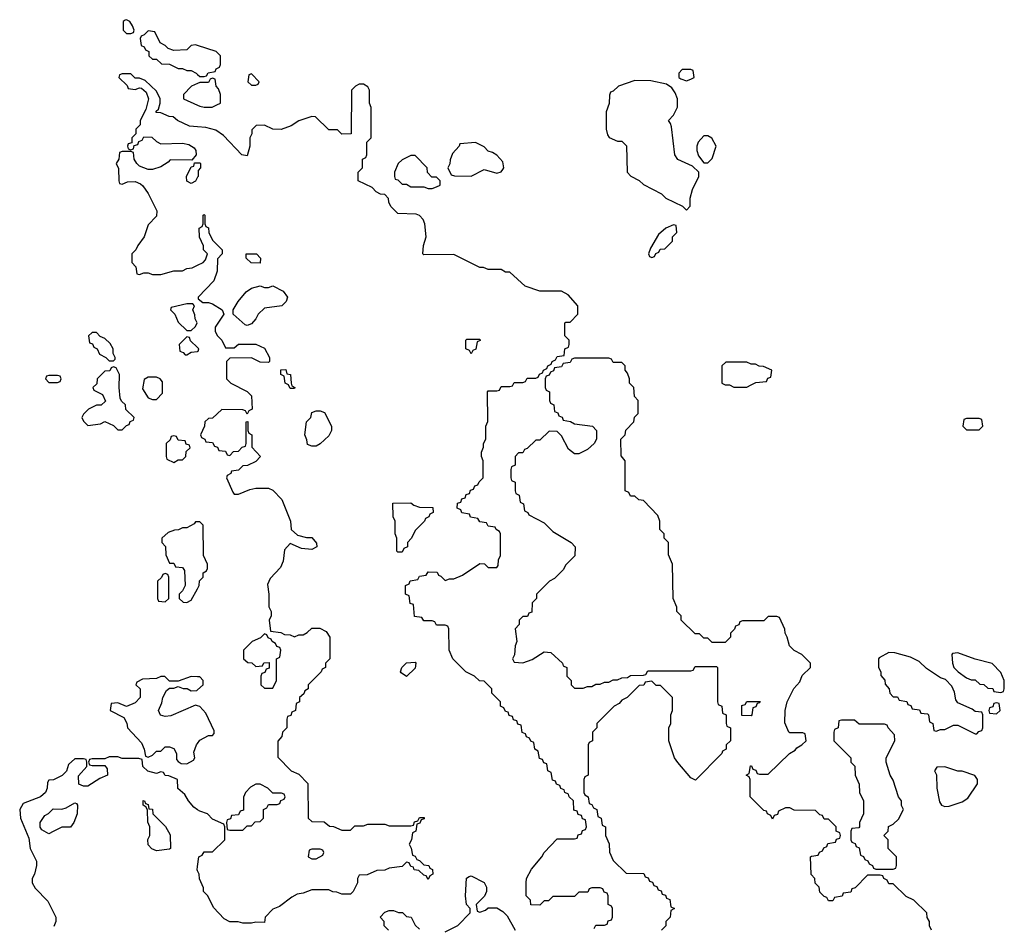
# Model space of a CAD drawing. Header units: inches. Extents: x 2701323 to 2964515, y 494916 to 722124.
# Tile 605 of 656: x 2839174 to 2843746, y 703988 to 708198. Entities that reach past the tile are written whole.
import ezdxf

# ---------------------------------------------------------------- set-up
doc = ezdxf.new("R2010")
doc.units = ezdxf.units.IN
doc.header["$MEASUREMENT"] = 0
doc.layers.add('C8730', color=7, linetype='Continuous')
doc.layers.add('C8740', color=7, linetype='Continuous')

msp = doc.modelspace()

# ---------------------------------------------------------------- linework, layer by layer
at = {"layer": 'C8730', "color": 2, "elevation": 2}
for points in [[(2839670, 708198), (2839663.6, 708196.4), (2839654, 708190), (2839654, 708150), (2839670, 708134), (2839690, 708134), (2839702, 708138), (2839706, 708150), (2839698, 708170), (2839686, 708190)], [(2839978, 706878), (2839950, 706878), (2839878, 706862), (2839874, 706850), (2839894, 706830), (2839910, 706794), (2839950, 706754), (2839970, 706754), (2839990, 706774), (2839998, 706790), (2839988.4, 706808.4), (2839987.3, 706827.3), (2839978, 706850), (2839986, 706870)], [(2839530, 706746), (2839510, 706746), (2839494, 706730), (2839498, 706698), (2839512.7, 706692.7), (2839518, 706678), (2839534, 706670), (2839544.7, 706644.7), (2839574, 706630), (2839590, 706614), (2839610, 706614), (2839618, 706622), (2839618, 706630), (2839608, 706648), (2839608, 706670), (2839593.6, 706693.6), (2839570, 706718), (2839547.3, 706727.3)], [(2839610, 706586), (2839598, 706582), (2839592.7, 706567.3), (2839570, 706566), (2839550, 706546), (2839534, 706530), (2839532.7, 706507.3), (2839514, 706490), (2839518, 706478), (2839558, 706458), (2839572.7, 706427.3), (2839551.6, 706408.4), (2839530, 706408), (2839494, 706390), (2839470, 706366), (2839462, 706350), (2839470, 706334), (2839490, 706314), (2839550, 706322), (2839570, 706332), (2839610, 706314), (2839630, 706294), (2839650, 706294), (2839670, 706314), (2839682, 706318), (2839687.3, 706332.7), (2839702, 706338), (2839706, 706350), (2839667.3, 706387.3), (2839666, 706410), (2839647.3, 706427.3), (2839640.4, 706440.4), (2839635.3, 706490), (2839638, 706550), (2839622, 706582)], [(2839350, 706546), (2839310, 706546), (2839298, 706542), (2839294, 706530), (2839310, 706514), (2839350, 706514), (2839362, 706518), (2839366, 706530), (2839362, 706542)], [(2839810, 706538), (2839770, 706538), (2839752.7, 706527.3), (2839743.6, 706483.6), (2839770, 706442), (2839790, 706434), (2839810, 706434), (2839836.4, 706463.6), (2839836.4, 706516.4), (2839826, 706530)], [(2839890, 706266), (2839878, 706262), (2839872.7, 706247.3), (2839854, 706230), (2839854, 706170), (2839858, 706158), (2839890, 706142), (2839910, 706154), (2839930, 706154), (2839946, 706170), (2839947.3, 706192.7), (2839966, 706210), (2839962, 706222), (2839947.3, 706227.3), (2839942, 706242), (2839910, 706246), (2839902, 706262)], [(2839850, 705626), (2839838, 705622), (2839832.7, 705607.3), (2839814, 705590), (2839814, 705510), (2839818, 705498), (2839850, 705494), (2839866, 705510), (2839866, 705610), (2839862, 705622)], [(2839310, 704418), (2839276.4, 704436.4), (2839268.4, 704448.4), (2839268.7, 704470), (2839290, 704502), (2839308.4, 704511.6), (2839330, 704534), (2839370, 704532), (2839390, 704538), (2839430, 704562), (2839438, 704558), (2839442, 704550), (2839441, 704510), (2839424.7, 704470), (2839410, 704448), (2839370, 704448), (2839330, 704428)], [(2839810, 704338), (2839787.3, 704347.3), (2839770, 704366), (2839768.9, 704391.1), (2839778, 704410), (2839778, 704450), (2839768.4, 704471.6), (2839767.3, 704527.3), (2839762, 704542), (2839748, 704550), (2839747.3, 704572.7), (2839754, 704570), (2839758, 704558), (2839770, 704554), (2839774, 704534), (2839790, 704532), (2839792, 704510), (2839851.1, 704451.1), (2839872.7, 704412.7), (2839874, 704350), (2839870, 704346)]]:
    msp.add_lwpolyline(points, close=True, dxfattribs=at)
for points in [[(2840000, 708078.7), (2839990, 708082), (2839970, 708078), (2839950, 708058), (2839890, 708055.3), (2839864, 708064), (2839850, 708078), (2839826, 708090), (2839802, 708142), (2839770, 708146), (2839752.7, 708127.3), (2839738, 708122), (2839734, 708110), (2839738, 708078), (2839752.7, 708072.7), (2839758, 708058), (2839774, 708050), (2839774, 708030), (2839790, 708014), (2839810, 708014), (2839832.7, 707992.7), (2839870, 707992), (2839910, 707972), (2839930, 707972), (2839950, 707962), (2839970, 707962), (2839994, 707950), (2840000, 707944)], [(2840000, 707700.6), (2839963.1, 707703.1), (2839906, 707730), (2839887.3, 707747.3), (2839868.4, 707748.4), (2839830, 707766), (2839807.3, 707767.3), (2839807.3, 707772.7), (2839818, 707782), (2839826, 707810), (2839826, 707830), (2839810, 707866), (2839756.4, 707916.4), (2839730, 707926), (2839710, 707926), (2839690, 707946), (2839650, 707946), (2839638, 707942), (2839634, 707930), (2839672.7, 707892.7), (2839678, 707878), (2839710, 707874), (2839730, 707882), (2839739.6, 707879.6), (2839762, 707862), (2839772, 707830), (2839759.6, 707780.4), (2839734, 707730), (2839734, 707710), (2839714, 707690), (2839712.7, 707667.3), (2839694, 707650), (2839694, 707626), (2839678, 707622), (2839674, 707610), (2839678, 707598), (2839690, 707594), (2839702, 707598), (2839706, 707614), (2839722, 707618), (2839727.3, 707632.7), (2839742, 707638), (2839750, 707654), (2839787.3, 707652.7), (2839810, 707632), (2839830, 707622), (2839930, 707624.7), (2839958.8, 707618.8), (2839983.6, 707603.6), (2839992, 707590), (2839994, 707570), (2839974, 707546), (2839872.7, 707547.3), (2839863.6, 707536.4), (2839830, 707515.3), (2839790, 707502), (2839770, 707502), (2839730, 707518), (2839718, 707530), (2839706, 707550), (2839702, 707582), (2839690, 707586), (2839650, 707586), (2839638, 707582), (2839634, 707550), (2839622, 707530), (2839632.7, 707507.3), (2839634, 707450), (2839638, 707438), (2839650, 707434), (2839675.3, 707444.7), (2839710, 707446), (2839735.3, 707435.3), (2839746.4, 707426.4), (2839770.9, 707390.9), (2839811.1, 707311.1), (2839810, 707286), (2839770, 707246), (2839752, 707190), (2839722, 707150), (2839714, 707130), (2839694, 707110), (2839694, 707070), (2839714, 707050), (2839718, 707018), (2839730, 707014), (2839750, 707022), (2839770, 707022), (2839790, 707014), (2839830, 707014), (2839890, 707032), (2839930, 707032), (2839950, 707042), (2839974.6, 707045.4), (2840000, 707057.6)], [(2840000, 707901.6), (2839971.1, 707888.9), (2839934, 707850), (2839934, 707830), (2840000, 707800.5)], [(2840000, 707466.3), (2839990, 707448), (2839970, 707438), (2839950, 707448), (2839948, 707470), (2839970, 707514), (2839982, 707518), (2839986, 707534), (2840000, 707534)], [(2840000, 706675.8), (2839967.3, 706707.3), (2839962, 706722), (2839950, 706726), (2839914, 706690), (2839918, 706658), (2839932.7, 706652.7), (2839942, 706642), (2839950, 706642), (2839970, 706654), (2840000, 706657.8)], [(2840000, 705866), (2839990, 705866), (2839983.6, 705856.4), (2839950, 705838), (2839930, 705838), (2839911.6, 705828.4), (2839892.7, 705827.3), (2839863.6, 705816.4), (2839834, 705790), (2839834, 705770), (2839851.6, 705751.6), (2839852.7, 705712.7), (2839870, 705674), (2839890, 705674), (2839898, 705658), (2839930, 705654), (2839939.6, 705639.6), (2839942, 705570), (2839930, 705546), (2839914, 705530), (2839914, 705510), (2839932.7, 705492.7), (2839950, 705492), (2839970, 705502), (2840000, 705555.7)], [(2840000, 705146.5), (2839970, 705148), (2839910, 705126), (2839870, 705126), (2839847.3, 705147.3), (2839830, 705148), (2839810, 705138), (2839743.6, 705136.4), (2839718, 705122), (2839714, 705110), (2839734, 705090), (2839734, 705050), (2839710, 705026), (2839670, 705008), (2839630, 705026), (2839598, 705022), (2839594, 704990), (2839656.9, 704956.9), (2839671.6, 704931.6), (2839674, 704910), (2839739.8, 704839.8), (2839752, 704810), (2839758, 704778), (2839770, 704774), (2839790, 704782), (2839810, 704802), (2839830, 704802), (2839850, 704822), (2839870, 704822), (2839890, 704814), (2839902, 704790), (2839902, 704762), (2839910, 704754), (2839923.6, 704743.6), (2839950, 704742), (2839980.4, 704759.6), (2839988, 704770), (2839983.1, 704796.9), (2839995.3, 704830), (2840000, 704837)], [(2840000, 705011.7), (2839990, 705015.3), (2839875.3, 704964.7), (2839850, 704962), (2839828.4, 704968.4), (2839818, 704990), (2839834, 705026), (2839838, 705050), (2839856.4, 705083.6), (2839870, 705094), (2839890, 705094), (2839910, 705102), (2839932.7, 705092.7), (2839951.6, 705091.6), (2839970, 705082), (2839996.4, 705083.6), (2840000, 705086.8)], [(2840000, 704529.1), (2839982, 704542), (2839958, 704570), (2839940.4, 704600.4), (2839908.4, 704628.4), (2839906, 704670), (2839867.3, 704687.3), (2839850, 704688), (2839842, 704702), (2839830, 704706), (2839810, 704698), (2839768.4, 704708.4), (2839746, 704730), (2839742, 704762), (2839727.3, 704767.3), (2839650, 704768), (2839630, 704775.3), (2839590, 704775.3), (2839570, 704766), (2839510, 704766), (2839498, 704762), (2839494, 704750), (2839498, 704738), (2839510, 704734), (2839570, 704734), (2839579.6, 704719.6), (2839582, 704690), (2839546, 704674), (2839490, 704638), (2839470, 704638), (2839448.4, 704648.4), (2839447.3, 704687.3), (2839486, 704730), (2839486, 704750), (2839482, 704762), (2839470, 704766), (2839430, 704766), (2839401, 704739), (2839391.3, 704708.7), (2839371.1, 704688.9), (2839331.6, 704668.4), (2839310, 704666), (2839303.6, 704656.4), (2839302, 704630), (2839294, 704610), (2839271, 704589), (2839190, 704558), (2839174, 704530), (2839178, 704490), (2839216.9, 704396.9), (2839222, 704350), (2839251.3, 704290), (2839251.3, 704270), (2839242, 704230), (2839232, 704210), (2839232, 704190), (2839245.4, 704165.4), (2839305.4, 704105.4), (2839342, 704030), (2839342, 704010), (2839332.7, 703987.3)], [(2840000, 704246), (2839998, 704250), (2840000, 704265)]]:
    msp.add_lwpolyline(points, dxfattribs=at)
at = {"layer": 'C8740', "color": 2, "elevation": 2}
for points in [[(2840000, 707944), (2840010, 707934), (2840030, 707934), (2840042, 707938), (2840048.4, 707951.6), (2840082, 707958), (2840086, 707970), (2840102, 707978), (2840106, 707990), (2840106, 708030), (2840086, 708050), (2840000, 708078.7)], [(2840000, 707800.5), (2840010, 707796), (2840030, 707791.3), (2840068.4, 707791.6), (2840090, 707802), (2840106, 707810), (2840106, 707850), (2840096.4, 707876.4), (2840086, 707890), (2840082, 707922), (2840070, 707926), (2840058, 707922), (2840050, 707906), (2840010, 707906), (2840000, 707901.6)], [(2841842, 703978), (2841850, 703994), (2841890, 703994), (2841902, 703998), (2841907.3, 704012.7), (2841922, 704018), (2841926, 704030), (2841926, 704070), (2841922, 704082), (2841906, 704090), (2841906, 704130), (2841902, 704142), (2841887.3, 704147.3), (2841882, 704162), (2841870, 704166), (2841830, 704166), (2841818, 704162), (2841812.7, 704147.3), (2841770, 704146), (2841750, 704126), (2841650, 704126), (2841630, 704106), (2841610, 704106), (2841590, 704086), (2841547.3, 704087.3), (2841546, 704110), (2841526, 704130), (2841526, 704190), (2841528, 704210), (2841550, 704254), (2841598, 704310), (2841608.9, 704331.1), (2841670, 704394), (2841750, 704394), (2841762, 704398), (2841767.3, 704412.7), (2841782, 704418), (2841787.3, 704432.7), (2841802, 704438), (2841806, 704450), (2841802, 704482), (2841787.3, 704487.3), (2841782, 704502), (2841767.3, 704507.3), (2841762, 704522), (2841747.3, 704527.3), (2841746, 704570), (2841726, 704590), (2841722, 704602), (2841706, 704610), (2841702, 704622), (2841687.3, 704627.3), (2841682, 704642), (2841667.3, 704647.3), (2841662, 704662), (2841647.3, 704667.3), (2841642, 704702), (2841626, 704710), (2841622, 704742), (2841607.3, 704747.3), (2841602, 704762), (2841587.3, 704767.3), (2841582, 704802), (2841566, 704810), (2841562, 704842), (2841547.3, 704847.3), (2841542, 704862), (2841527.3, 704867.3), (2841522, 704882), (2841507.3, 704887.3), (2841502, 704922), (2841487.3, 704927.3), (2841482, 704942), (2841467.3, 704947.3), (2841462, 704962), (2841447.3, 704967.3), (2841442, 704982), (2841430, 704986), (2841422, 705002), (2841406, 705010), (2841406, 705030), (2841366, 705070), (2841366, 705090), (2841330, 705126), (2841308.4, 705128.4), (2841286, 705150), (2841246, 705170), (2841186, 705230), (2841168, 705270), (2841166, 705370), (2841162, 705382), (2841150, 705386), (2841110, 705386), (2841102, 705402), (2841090, 705406), (2841050, 705406), (2841042, 705422), (2841007.3, 705427.3), (2841002, 705482), (2840987.3, 705487.3), (2840982, 705522), (2840966, 705530), (2840966, 705570), (2840982, 705578), (2840987.3, 705592.7), (2841022, 705598), (2841030, 705614), (2841062, 705618), (2841070, 705634), (2841112.7, 705632.7), (2841118, 705618), (2841130, 705614), (2841150, 705594), (2841170, 705602), (2841190, 705602), (2841230, 705618), (2841310, 705672), (2841331.6, 705671.6), (2841350, 705654), (2841390, 705654), (2841396.4, 705663.6), (2841398, 705690), (2841406, 705710), (2841406, 705810), (2841402, 705822), (2841386, 705830), (2841382, 705842), (2841350, 705846), (2841342, 705862), (2841310, 705866), (2841302, 705882), (2841267.3, 705887.3), (2841262, 705902), (2841227.3, 705907.3), (2841222, 705922), (2841206, 705930), (2841207.3, 705952.7), (2841222, 705958), (2841227.3, 705972.7), (2841242, 705978), (2841247.3, 705992.7), (2841262, 705998), (2841267.3, 706012.7), (2841282, 706018), (2841287.3, 706032.7), (2841302, 706038), (2841307.3, 706052.7), (2841326, 706070), (2841326, 706150), (2841318, 706170), (2841318, 706190), (2841327.3, 706212.7), (2841328, 706230), (2841338, 706250), (2841338, 706310), (2841347.3, 706332.7), (2841346, 706470), (2841350, 706474), (2841390, 706474), (2841402, 706478), (2841410, 706494), (2841450, 706494), (2841462, 706498), (2841470, 706514), (2841510, 706514), (2841522, 706518), (2841530, 706534), (2841570, 706534), (2841582, 706538), (2841587.3, 706552.7), (2841602, 706558), (2841606, 706570), (2841622, 706578), (2841626, 706590), (2841642, 706598), (2841646, 706610), (2841662, 706618), (2841670, 706634), (2841702, 706638), (2841706, 706670), (2841722, 706678), (2841726, 706690), (2841726, 706710), (2841706, 706730), (2841706, 706790), (2841710, 706794), (2841730, 706794), (2841766, 706830), (2841766, 706870), (2841720.4, 706920.4), (2841690, 706938), (2841590, 706938), (2841520.4, 706960.4), (2841450, 707026), (2841430, 707026), (2841410, 707038), (2841350, 707038), (2841327.3, 707047.3), (2841310, 707048), (2841190, 707108), (2841050, 707106), (2841046, 707110), (2841048.7, 707150), (2841062, 707190), (2841055.3, 707250), (2841048, 707270), (2841030, 707288), (2841014.6, 707294.6), (2840930, 707298), (2840898, 707330), (2840888, 707350), (2840887.3, 707367.3), (2840870, 707386), (2840850, 707388), (2840830, 707398), (2840810, 707418), (2840746, 707450), (2840746, 707490), (2840766, 707510), (2840766, 707550), (2840782, 707558), (2840786, 707570), (2840786, 707630), (2840806, 707650), (2840806, 707790), (2840798, 707810), (2840798, 707870), (2840790, 707886), (2840770, 707898), (2840750, 707898), (2840734, 707890), (2840714, 707870), (2840712.7, 707667.3), (2840670, 707666), (2840650, 707686), (2840610, 707686), (2840547.3, 707747.3), (2840530, 707748), (2840470, 707728.7), (2840434.4, 707705.6), (2840388.4, 707688.4), (2840348.9, 707688.9), (2840310, 707708), (2840272.7, 707707.3), (2840252.7, 707687.3), (2840251.6, 707668.4), (2840242, 707650), (2840242, 707610), (2840230, 707566), (2840206, 707570), (2840120.2, 707660.2), (2840084.7, 707684.7), (2840038, 707698), (2840000, 707700.6)], [(2840000, 707534), (2840010, 707534), (2840014, 707530), (2840014, 707510), (2840002, 707498), (2840002, 707470), (2840000, 707466.3)], [(2840000, 707057.6), (2840026, 707070), (2840036.4, 707083.6), (2840046, 707110), (2840028, 707130), (2840027.3, 707147.3), (2840008.4, 707188.4), (2840008, 707230), (2840022, 707238), (2840026, 707250), (2840026, 707290), (2840030, 707294), (2840034, 707290), (2840034, 707250), (2840038, 707238), (2840051.3, 707231.3), (2840052, 707210), (2840070, 707174), (2840114, 707130), (2840114, 707110), (2840092.7, 707087.3), (2840091.3, 707030), (2840075.3, 706984.7), (2840002, 706910), (2840002, 706902), (2840024.7, 706884.7), (2840050, 706884.7), (2840070, 706878), (2840114, 706850), (2840122, 706830), (2840082, 706770), (2840082, 706750), (2840092, 706730), (2840112, 706710), (2840130, 706674), (2840170, 706674), (2840190, 706692), (2840270, 706692), (2840310, 706672), (2840334, 706630), (2840334, 706610), (2840330, 706606), (2840290, 706608), (2840250, 706628), (2840150, 706626), (2840134, 706610), (2840134, 706530), (2840154, 706510), (2840230, 706472), (2840251.1, 706451.1), (2840254, 706390), (2840238, 706382), (2840230, 706366), (2840222, 706382), (2840210, 706386), (2840112.7, 706387.3), (2840070, 706348), (2840050, 706346), (2840034, 706330), (2840032, 706310), (2840014, 706270), (2840018, 706258), (2840034, 706250), (2840038, 706238), (2840070, 706234), (2840078, 706218), (2840092.7, 706212.7), (2840098, 706198), (2840130, 706194), (2840138, 706178), (2840150, 706174), (2840167.3, 706192.7), (2840190, 706194), (2840207.3, 706212.7), (2840222, 706218), (2840226, 706230), (2840226, 706330), (2840232.7, 706332.7), (2840234, 706290), (2840238, 706278), (2840252, 706270), (2840252.7, 706212.7), (2840292, 706170), (2840270, 706146), (2840231.6, 706128.4), (2840210, 706126), (2840190, 706106), (2840158, 706102), (2840154, 706090), (2840138, 706082), (2840134, 706070), (2840163.6, 706003.6), (2840170, 705994), (2840190, 705994), (2840243.1, 706016.9), (2840270, 706022), (2840330, 706022), (2840350, 706014), (2840390.7, 705970.7), (2840431.3, 705870), (2840434, 705830), (2840463.6, 705803.6), (2840506, 705794), (2840530, 705794), (2840552.7, 705767.3), (2840554, 705750), (2840530, 705738), (2840483.1, 705743.1), (2840430, 705766), (2840403.6, 705736.4), (2840396.9, 705683.1), (2840385.4, 705654.6), (2840336.9, 705603.1), (2840325.4, 705574.6), (2840331.3, 705530), (2840331.6, 705471.6), (2840342, 705450), (2840342, 705430), (2840332, 705410), (2840338, 705358), (2840387.3, 705352.7), (2840403.6, 705343.6), (2840430, 705342), (2840450, 705332), (2840470, 705342), (2840490, 705342), (2840508.4, 705351.6), (2840530, 705372), (2840567.3, 705372.7), (2840596.9, 705356.9), (2840614, 705330), (2840614, 705230), (2840594, 705210), (2840594, 705190), (2840578, 705182), (2840574, 705170), (2840514, 705110), (2840514, 705090), (2840498, 705082), (2840492.7, 705067.3), (2840474, 705050), (2840474, 705030), (2840458, 705022), (2840454, 704990), (2840438, 704982), (2840432.7, 704967.3), (2840418, 704962), (2840414, 704950), (2840414, 704910), (2840394, 704890), (2840391.3, 704868.7), (2840372.7, 704847.3), (2840372.7, 704772.7), (2840434, 704710), (2840470, 704694), (2840511.6, 704651.6), (2840514, 704490), (2840530, 704474), (2840587.3, 704472.7), (2840612.7, 704452.7), (2840631.6, 704451.6), (2840670, 704434), (2840710, 704434), (2840730, 704454), (2840770, 704454), (2840790, 704462), (2840870, 704462), (2840890, 704454), (2840990, 704454), (2841002, 704458), (2841007.3, 704472.7), (2841022, 704478), (2841030, 704494), (2841052.7, 704492.7), (2841052.7, 704487.3), (2841038, 704482), (2841032.7, 704467.3), (2841018, 704462), (2841014, 704430), (2840998, 704422), (2840994, 704390), (2840982, 704370), (2840991.6, 704351.6), (2840998, 704318), (2841010, 704314), (2841018, 704298), (2841030, 704294), (2841050, 704274), (2841074, 704270), (2841078, 704258), (2841091.6, 704251.6), (2841092, 704230), (2841078, 704222), (2841070, 704206), (2841062, 704222), (2841050, 704226), (2841027.3, 704247.3), (2841006, 704250), (2841002, 704262), (2840990, 704266), (2840982, 704282), (2840970, 704286), (2840950, 704266), (2840890, 704258), (2840870, 704248), (2840832.7, 704247.3), (2840787.3, 704227.3), (2840750, 704226), (2840742, 704210), (2840742, 704190), (2840722, 704150), (2840710, 704138), (2840670, 704138), (2840647.3, 704147.3), (2840628.4, 704148.4), (2840610, 704158), (2840530, 704158), (2840490, 704142), (2840462.8, 704137.2), (2840436.9, 704123.1), (2840379.8, 704080.2), (2840350, 704068), (2840314, 704030), (2840310, 704006), (2840270, 704008), (2840250, 704002), (2840210, 704002), (2840188.4, 704008.4), (2840150, 704008.7), (2840122.7, 704022.7), (2840074.6, 704074.6), (2840048, 704130), (2840028, 704150), (2840027.3, 704167.3), (2840008.9, 704208.9), (2840008, 704230), (2840000, 704246)], [(2840000, 706657.8), (2840002, 706658), (2840006, 706670), (2840000, 706675.8)], [(2843408, 703970), (2843398, 703990), (2843398, 704010), (2843388.4, 704028.4), (2843386, 704050), (2843326, 704110), (2843290, 704126), (2843230, 704186), (2843210, 704186), (2843202, 704202), (2843186, 704210), (2843182, 704222), (2843170, 704226), (2843110, 704226), (2843052.7, 704167.3), (2843038, 704162), (2843032.7, 704147.3), (2842998, 704142), (2842992.7, 704127.3), (2842958, 704122), (2842950, 704106), (2842930, 704106), (2842922, 704122), (2842910, 704126), (2842890, 704146), (2842886, 704170), (2842868.4, 704188.4), (2842866, 704210), (2842848.4, 704228.4), (2842846, 704310), (2842850, 704314), (2842882, 704318), (2842887.3, 704332.7), (2842902, 704338), (2842907.3, 704352.7), (2842922, 704358), (2842927.3, 704372.7), (2842962, 704378), (2842967.3, 704392.7), (2842982, 704398), (2842986, 704410), (2842982, 704422), (2842966, 704430), (2842966, 704450), (2842930, 704486), (2842910, 704486), (2842902, 704502), (2842890, 704506), (2842870, 704526), (2842770, 704528), (2842750, 704538), (2842730, 704538), (2842698, 704522), (2842692.7, 704507.3), (2842678, 704502), (2842670, 704486), (2842662, 704502), (2842646, 704510), (2842642, 704522), (2842630, 704526), (2842566, 704590), (2842566, 704670), (2842562, 704682), (2842548, 704690), (2842562, 704698), (2842567.3, 704732.7), (2842572.7, 704732.7), (2842578, 704718), (2842592.7, 704712.7), (2842598, 704698), (2842610, 704694), (2842650, 704694), (2842748.9, 704791.1), (2842774.6, 704805.4), (2842783.1, 704816.9), (2842806, 704830), (2842826, 704850), (2842822, 704882), (2842810, 704886), (2842750, 704886), (2842746, 704890), (2842727.3, 704932.7), (2842728, 704990), (2842738, 705030), (2842768.4, 705091.6), (2842796.4, 705123.6), (2842807.3, 705152.7), (2842846, 705190), (2842846, 705210), (2842806, 705250), (2842770, 705268), (2842748, 705290), (2842738, 705330), (2842728, 705350), (2842727.3, 705367.3), (2842702, 705422), (2842690, 705426), (2842650, 705426), (2842630, 705406), (2842530, 705406), (2842518, 705402), (2842512.7, 705387.3), (2842498, 705382), (2842492.7, 705367.3), (2842474, 705350), (2842474, 705330), (2842450, 705306), (2842390, 705306), (2842370, 705326), (2842350, 705326), (2842330, 705346), (2842310, 705346), (2842246, 705410), (2842246, 705430), (2842226, 705450), (2842226, 705470), (2842208, 705510), (2842206, 705670), (2842187.3, 705712.7), (2842186, 705770), (2842166, 705790), (2842166, 705810), (2842146, 705830), (2842146, 705870), (2842136.4, 705896.4), (2842070, 705966), (2842048.4, 705968.4), (2842030, 705986), (2842010, 705986), (2842002, 706002), (2841986, 706010), (2841986, 706150), (2841967.3, 706172.7), (2841966, 706250), (2841986, 706270), (2841988.4, 706291.6), (2842026, 706330), (2842028.4, 706351.6), (2842046, 706370), (2842046, 706430), (2842028.4, 706448.4), (2842026, 706490), (2842006, 706510), (2842006, 706530), (2841996.4, 706556.4), (2841986, 706570), (2841986, 706590), (2841970, 706606), (2841930, 706606), (2841922, 706622), (2841910, 706626), (2841750, 706626), (2841738, 706622), (2841730, 706606), (2841698, 706602), (2841690, 706586), (2841658, 706582), (2841652.7, 706567.3), (2841638, 706562), (2841632.7, 706547.3), (2841618, 706542), (2841614, 706530), (2841614, 706490), (2841618, 706478), (2841634, 706470), (2841634, 706430), (2841638, 706418), (2841654, 706410), (2841658, 706378), (2841672.7, 706372.7), (2841678, 706358), (2841692.7, 706352.7), (2841698, 706338), (2841731.6, 706331.6), (2841750, 706322), (2841834, 706310), (2841852, 706290), (2841852, 706250), (2841842, 706230), (2841810, 706202), (2841770, 706182), (2841750, 706182), (2841723.1, 706203.1), (2841690, 706266), (2841670, 706286), (2841632.7, 706287.3), (2841590, 706246), (2841570, 706246), (2841530, 706206), (2841518, 706202), (2841510, 706186), (2841490, 706186), (2841474, 706170), (2841474, 706130), (2841458, 706122), (2841454, 706110), (2841454, 706070), (2841458, 706058), (2841474, 706050), (2841474, 706010), (2841478, 705998), (2841494, 705990), (2841498, 705958), (2841514, 705950), (2841518, 705918), (2841534, 705910), (2841538, 705898), (2841610, 705862), (2841650, 705822), (2841734, 705770), (2841754, 705750), (2841751.1, 705708.9), (2841710, 705666), (2841696.9, 705643.1), (2841656.9, 705603.1), (2841634, 705590), (2841574, 705530), (2841574, 705510), (2841554, 705490), (2841552.7, 705447.3), (2841538, 705442), (2841532.7, 705427.3), (2841510, 705426), (2841494, 705410), (2841494, 705390), (2841474, 705370), (2841482, 705310), (2841474, 705290), (2841472, 705248), (2841462, 705230), (2841470, 705214), (2841510, 705212), (2841553.6, 705226.4), (2841610, 705262), (2841639.6, 705259.6), (2841694, 705210), (2841698, 705198), (2841714, 705190), (2841714, 705150), (2841734, 705130), (2841734, 705110), (2841750, 705094), (2841790, 705094), (2841810, 705102), (2841830, 705102), (2841850, 705112), (2841870, 705112), (2841890, 705122), (2841910, 705122), (2841930, 705132), (2841950, 705132), (2841970, 705142), (2841996.4, 705143.6), (2842010, 705152), (2842070, 705154), (2842082, 705158), (2842090, 705174), (2842290, 705174), (2842302, 705178), (2842310, 705194), (2842410, 705194), (2842414, 705190), (2842414, 705030), (2842418, 705018), (2842434, 705010), (2842438, 704978), (2842454, 704970), (2842454, 704930), (2842458, 704918), (2842474, 704910), (2842474, 704850), (2842454, 704830), (2842454, 704810), (2842438, 704802), (2842434, 704790), (2842312.7, 704667.3), (2842290, 704678), (2842230, 704748), (2842215.3, 704770), (2842188.7, 704850), (2842188.7, 704910), (2842198, 704930), (2842198, 704970), (2842206, 704990), (2842206, 705050), (2842150, 705106), (2842130, 705106), (2842110, 705126), (2842078, 705122), (2842071.6, 705108.4), (2842050, 705106), (2841994, 705050), (2841970, 705038), (2841956.9, 705023.1), (2841934, 705010), (2841854, 704930), (2841854, 704910), (2841834, 704890), (2841834, 704850), (2841818, 704842), (2841814, 704830), (2841814, 704690), (2841798, 704682), (2841794, 704670), (2841794, 704610), (2841798, 704598), (2841814, 704590), (2841818, 704558), (2841830, 704554), (2841838, 704538), (2841854, 704530), (2841858, 704498), (2841874, 704490), (2841878, 704458), (2841894, 704450), (2841894, 704410), (2841911.6, 704371.6), (2841912.7, 704332.7), (2841930, 704294), (2841990, 704234), (2842072.7, 704232.7), (2842078, 704218), (2842092.7, 704212.7), (2842098, 704198), (2842112.7, 704192.7), (2842118, 704178), (2842132.7, 704172.7), (2842138, 704158), (2842152.7, 704152.7), (2842158, 704138), (2842172.7, 704132.7), (2842178, 704118), (2842192.7, 704112.7), (2842198, 704078), (2842214, 704070), (2842198, 704062), (2842194, 704030), (2842174, 704010), (2842174, 703990), (2842154, 703970)], [(2840000, 705555.7), (2840008, 705570), (2840008.4, 705591.6), (2840026, 705610), (2840026, 705630), (2840042, 705638), (2840046, 705650), (2840046, 705670), (2840028, 705710), (2840026, 705850), (2840010, 705866), (2840000, 705866)], [(2840000, 705086.8), (2840026, 705110), (2840026, 705130), (2840010, 705146), (2840000, 705146.5)], [(2840000, 704837), (2840010, 704852), (2840050, 704874), (2840070, 704874), (2840076.4, 704883.6), (2840076.4, 704896.4), (2840038, 704978), (2840010, 705008), (2840000, 705011.7)], [(2840000, 704265), (2840006, 704310), (2840022, 704318), (2840030, 704334), (2840070, 704334), (2840126, 704390), (2840126, 704450), (2840122, 704462), (2840070, 704486), (2840046, 704510), (2840010, 704522), (2840000, 704529.1)], [(2841150, 703962), (2841208.4, 703991.6), (2841266, 704050), (2841266, 704070), (2841248.7, 704088.7), (2841244, 704130), (2841248.9, 704211.1), (2841260.4, 704219.6), (2841270, 704222), (2841330, 704192), (2841342, 704170), (2841342, 704150), (2841331.6, 704128.4), (2841294, 704090), (2841298, 704058), (2841310, 704054), (2841336.4, 704063.6), (2841350, 704074), (2841390, 704074), (2841416.9, 704056.9), (2841436.9, 704036.9), (2841474, 703970)], [(2840886, 703970), (2840866, 703990), (2840866, 704010), (2840848, 704030), (2840870, 704054), (2840890, 704062), (2840910, 704062), (2840932.7, 704052.7), (2840951.6, 704051.6), (2840970, 704034), (2840991.1, 704031.1), (2841010, 703994), (2841030, 703974)]]:
    msp.add_lwpolyline(points, dxfattribs=at)
for points in [[(2840250, 707946), (2840238, 707942), (2840234, 707910), (2840250, 707894), (2840270, 707894), (2840282, 707898), (2840286, 707910)], [(2842290, 707966), (2842250, 707966), (2842234, 707950), (2842234, 707930), (2842243.6, 707923.6), (2842270, 707914), (2842290, 707922), (2842306, 707930), (2842302, 707962)], [(2842030, 707915.3), (2841954, 707890), (2841930, 707866), (2841918, 707862), (2841912.7, 707847.3), (2841911.1, 707808.9), (2841898, 707770), (2841898, 707690), (2841903.6, 707663.6), (2841911.6, 707651.6), (2841950, 707634), (2841970, 707634), (2841991.6, 707611.6), (2841994, 707490), (2842011.6, 707471.6), (2842050.9, 707450.9), (2842070, 707432), (2842154, 707390), (2842174, 707370), (2842251.6, 707331.6), (2842270, 707314), (2842287.3, 707332.7), (2842288, 707370), (2842298, 707410), (2842328, 707470), (2842328, 707490), (2842298, 707518), (2842229.5, 707549.5), (2842216, 707570), (2842200.4, 707700.4), (2842196.4, 707716.4), (2842186, 707730), (2842210, 707754), (2842228.4, 707791.6), (2842228.7, 707830), (2842218, 707858), (2842202, 707882), (2842178, 707898), (2842105.4, 707914.6)], [(2842370, 707658), (2842350, 707658), (2842324.7, 707630), (2842318, 707610), (2842318, 707590), (2842326.4, 707566.4), (2842350, 707534), (2842370, 707534), (2842390, 707554), (2842408, 707610), (2842388.4, 707648.4)], [(2841290, 707628), (2841218, 707622), (2841214, 707610), (2841183.6, 707576.4), (2841172.7, 707547.3), (2841171.6, 707528.4), (2841162, 707510), (2841178, 707478), (2841192.7, 707472.7), (2841270, 707472), (2841330, 707502), (2841390, 707484.7), (2841410, 707492), (2841418, 707502), (2841422, 707510), (2841418, 707538), (2841390, 707568.7), (2841370, 707582), (2841350, 707588), (2841330, 707608)], [(2841010, 707568), (2840990, 707568), (2840950, 707548), (2840932, 707530), (2840914, 707490), (2840914, 707470), (2840918, 707458), (2840930, 707454), (2840950, 707434), (2840970, 707434), (2840990, 707422), (2841050, 707422), (2841070, 707414), (2841090, 707414), (2841110, 707422), (2841126, 707430), (2841126, 707450), (2841110, 707466), (2841087.3, 707467.3), (2841068, 707488), (2841066, 707510)], [(2842210, 707246), (2842174, 707230), (2842139.6, 707200.4), (2842103.6, 707136.4), (2842094, 707110), (2842098, 707098), (2842110, 707094), (2842122, 707098), (2842127.3, 707112.7), (2842142, 707118), (2842147.3, 707132.7), (2842170, 707134), (2842206, 707170), (2842206, 707190), (2842226, 707210), (2842222, 707242)], [(2840290, 707068), (2840248.4, 707068.4), (2840226, 707090), (2840226, 707110), (2840274, 707110), (2840292, 707090)], [(2840230, 706778), (2840220.4, 706780.4), (2840166, 706830), (2840166, 706850), (2840188.7, 706890), (2840225.6, 706934.4), (2840250, 706952), (2840290, 706962), (2840310, 706954), (2840330, 706954), (2840350, 706962), (2840396.9, 706936.9), (2840418, 706910), (2840411.1, 706888.9), (2840390.8, 706869.2), (2840310, 706858), (2840282, 706830), (2840270.9, 706809.1), (2840250, 706786)], [(2841270, 706646), (2841262, 706662), (2841246, 706670), (2841246, 706710), (2841250, 706714), (2841310, 706714), (2841312, 706708), (2841298, 706702), (2841292.7, 706667.3), (2841278, 706662)], [(2842550, 706608), (2842452.7, 706607.3), (2842434, 706590), (2842434, 706510), (2842450, 706502), (2842470, 706502), (2842490, 706492), (2842550, 706492), (2842570, 706502), (2842592.7, 706512.7), (2842642, 706518), (2842647.3, 706532.7), (2842662, 706538), (2842666, 706570), (2842627.3, 706587.3), (2842608.4, 706588.4), (2842590, 706598), (2842570, 706598)], [(2840430, 706486), (2840422, 706502), (2840406, 706510), (2840402, 706542), (2840386, 706550), (2840387.3, 706572.7), (2840410, 706574), (2840414, 706554), (2840432, 706550), (2840434, 706510), (2840438, 706498), (2840452, 706490), (2840450, 706486)], [(2840530, 706218), (2840510, 706226), (2840507.3, 706247.3), (2840498, 706270), (2840506, 706330), (2840526, 706350), (2840530, 706374), (2840550, 706382), (2840570, 706382), (2840590, 706374), (2840622, 706310), (2840622, 706290), (2840610, 706266), (2840570, 706228), (2840550, 706218)], [(2843630, 706346), (2843570, 706346), (2843558, 706342), (2843554, 706310), (2843570, 706294), (2843630, 706294), (2843646, 706310), (2843642, 706342)], [(2840930, 705726), (2840926, 705730), (2840926, 705790), (2840918, 705810), (2840918, 705870), (2840908, 705890), (2840907.3, 705952.7), (2840990, 705954), (2841003.6, 705943.6), (2841030, 705934), (2841092.7, 705932.7), (2841094, 705910), (2841078, 705902), (2841074, 705890), (2841058, 705882), (2841054, 705870), (2841010, 705826), (2840994, 705790), (2840974, 705770), (2840974, 705750), (2840958, 705742), (2840950, 705726)], [(2840310, 705346), (2840292.7, 705327.3), (2840254, 705310), (2840214, 705270), (2840214, 705230), (2840232.7, 705212.7), (2840251.6, 705211.6), (2840270, 705194), (2840302, 705198), (2840308.4, 705211.6), (2840332.7, 705212.7), (2840332.7, 705187.3), (2840318, 705182), (2840312.7, 705167.3), (2840298, 705162), (2840294, 705150), (2840294, 705110), (2840310, 705094), (2840350, 705094), (2840366, 705130), (2840366, 705230), (2840382, 705238), (2840386, 705270), (2840382, 705282), (2840367.3, 705287.3), (2840362, 705302), (2840346, 705310), (2840342, 705322), (2840327.3, 705327.3), (2840322, 705342)], [(2843210, 705259), (2843165.4, 705234.6), (2843162, 705230), (2843162, 705190), (2843172, 705170), (2843172.7, 705152.7), (2843191.3, 705131.3), (2843192.7, 705112.7), (2843211.3, 705091.3), (2843214, 705070), (2843230, 705054), (2843250, 705054), (2843258, 705038), (2843292.7, 705032.7), (2843298, 705018), (2843312.7, 705012.7), (2843318, 704998), (2843352.7, 704992.7), (2843358, 704978), (2843390, 704974), (2843394, 704970), (2843398, 704938), (2843414, 704930), (2843418, 704898), (2843430, 704894), (2843450, 704902), (2843470, 704902), (2843510, 704922), (2843530, 704922), (2843610, 704882), (2843618, 704882), (2843627.3, 704892.7), (2843642, 704898), (2843646, 704910), (2843646, 704970), (2843642, 704982), (2843610, 704986), (2843596.4, 704996.4), (2843530, 705026), (2843520.4, 705040.4), (2843514.6, 705074.6), (2843503.1, 705103.1), (2843473.6, 705133.6), (2843450, 705142), (2843384.7, 705184.7), (2843350, 705218), (2843310, 705238), (2843238, 705258)], [(2843530, 705258), (2843505.4, 705254.6), (2843502, 705250), (2843504.7, 705210), (2843512, 705190), (2843532, 705170), (2843570, 705142), (2843592.7, 705132.7), (2843610, 705132), (2843632.7, 705112.7), (2843651.6, 705111.6), (2843670, 705094), (2843692.7, 705092.7), (2843698, 705078), (2843730, 705074), (2843742, 705078), (2843746, 705090), (2843746, 705130), (2843730, 705166), (2843690, 705208), (2843610, 705228.7)], [(2840970, 705148), (2840944.7, 705164.7), (2840942, 705170), (2840948, 705190), (2840970, 705212), (2841010, 705214), (2841014, 705210), (2841010, 705186)], [(2842570, 704966), (2842527.3, 704967.3), (2842527.3, 705012.7), (2842542, 705018), (2842550, 705032), (2842612.7, 705032.7), (2842610, 705026), (2842598, 705022), (2842592.7, 705007.3), (2842578, 705002), (2842574, 704970)], [(2843710, 705026), (2843698, 705022), (2843692.7, 705007.3), (2843678, 705002), (2843674, 704990), (2843678, 704978), (2843710, 704974), (2843726, 704990), (2843722, 705022)], [(2843050, 704946), (2842990, 704946), (2842978, 704942), (2842974, 704910), (2842958, 704902), (2842954, 704890), (2842954, 704850), (2843034, 704770), (2843034, 704750), (2843051.6, 704731.6), (2843054, 704690), (2843072.7, 704647.3), (2843074, 704610), (2843092, 704570), (2843092, 704510), (2843074, 704470), (2843074, 704450), (2843070, 704446), (2843038, 704442), (2843034, 704430), (2843034, 704390), (2843038, 704378), (2843052.7, 704372.7), (2843058, 704358), (2843072.7, 704352.7), (2843078, 704318), (2843092.7, 704312.7), (2843098, 704298), (2843112.7, 704292.7), (2843118, 704278), (2843134, 704270), (2843138, 704258), (2843150, 704254), (2843230, 704254), (2843242, 704258), (2843246, 704270), (2843246, 704310), (2843206, 704350), (2843206, 704390), (2843186, 704410), (2843206, 704430), (2843208.9, 704451.1), (2843230, 704462), (2843254.6, 704485.4), (2843278, 704530), (2843268.9, 704548.9), (2843268, 704570), (2843255.3, 704590), (2843230, 704666), (2843215.3, 704690), (2843198, 704750), (2843198, 704770), (2843238, 704850), (2843236.4, 704876.4), (2843206, 704910), (2843202, 704922), (2843190, 704926), (2843072.7, 704927.3)], [(2843470, 704728.7), (2843432.7, 704727.3), (2843422, 704710), (2843431.3, 704691.3), (2843432, 704630), (2843445.4, 704565.4), (2843454, 704550), (2843470, 704544.7), (2843490, 704546), (2843550, 704566), (2843577, 704583), (2843622, 704650), (2843622, 704670), (2843608.9, 704688.9), (2843550, 704708.7), (2843530, 704708.7)], [(2840290, 704648), (2840270, 704648), (2840245.4, 704634.6), (2840222, 704610), (2840212.7, 704587.3), (2840212.7, 704527.3), (2840198, 704522), (2840190, 704506), (2840158, 704502), (2840152.7, 704487.3), (2840138, 704482), (2840134, 704470), (2840138, 704438), (2840150, 704434), (2840210, 704434), (2840230, 704454), (2840250, 704454), (2840267.3, 704472.7), (2840290, 704474), (2840306, 704490), (2840306, 704530), (2840322, 704538), (2840330, 704554), (2840370, 704554), (2840382, 704558), (2840387.3, 704572.7), (2840402, 704578), (2840406, 704590), (2840402, 704602), (2840390, 704606), (2840350, 704606), (2840326, 704630)], [(2840570, 704346), (2840530, 704346), (2840518, 704342), (2840514, 704310), (2840530, 704302), (2840550, 704302), (2840582, 704318), (2840586, 704330), (2840582, 704342)]]:
    msp.add_lwpolyline(points, close=True, dxfattribs=at)

doc.saveas('drawing.dxf')
